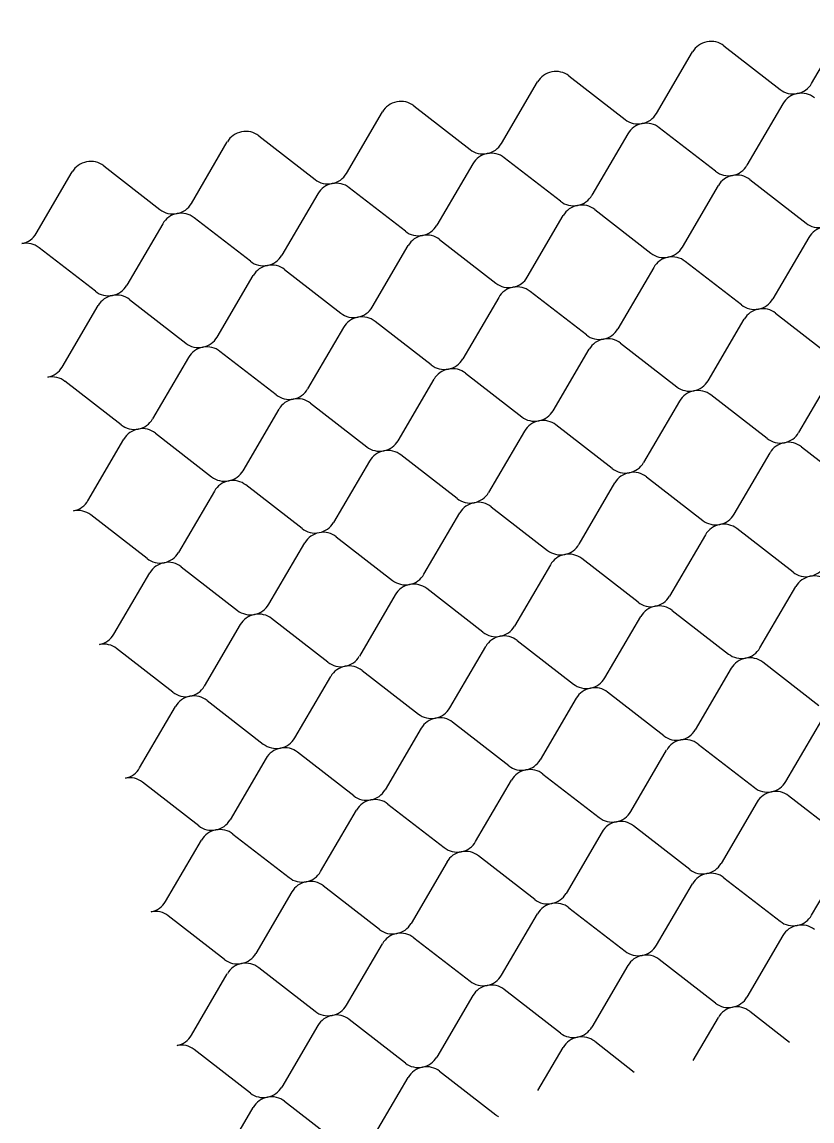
# Model space of a CAD drawing. Extents: x 638850 to 644908, y 297188 to 298900.
# Drawn here: x 644254.26 to 644289.73, y 297498.7 to 297548.03 of the extents above; entities that cross this region are included whole.
import ezdxf

# ---------------------------------------------------------------- set-up
doc = ezdxf.new("R2010")
doc.units = 0
doc.layers.add('5', color=7, linetype='Continuous')

msp = doc.modelspace()

# ---------------------------------------------------------------- linework, layer by layer
at = {"layer": '5'}
for p, q in [((644289.713, 297545.276), (644291.329, 297548.035)), ((644285.776, 297546.961), (644288.304, 297545.003)), ((644282.752, 297543.929), (644284.367, 297546.688)), ((644275.79, 297542.583), (644277.405, 297545.341)), ((644278.814, 297545.614), (644281.342, 297543.657)), ((644288.428, 297544.362), (644286.813, 297541.603)), ((644268.828, 297541.236), (644270.443, 297543.995)), ((644271.853, 297544.267), (644274.38, 297542.31)), ((644264.891, 297542.921), (644267.418, 297540.964)), ((644281.466, 297543.015), (644279.851, 297540.257)), ((644285.403, 297541.331), (644282.876, 297543.288)), ((644261.866, 297539.89), (644263.481, 297542.648)), ((644278.441, 297539.984), (644275.914, 297541.941)), ((644257.929, 297541.574), (644260.456, 297539.617)), ((644274.504, 297541.669), (644272.889, 297538.91)), ((644254.904, 297538.543), (644256.519, 297541.302)), ((644286.937, 297540.962), (644289.464, 297539.004)), ((644271.479, 297538.637), (644268.952, 297540.595)), ((644283.912, 297537.931), (644285.527, 297540.689)), ((644267.542, 297540.322), (644265.927, 297537.564)), ((644279.975, 297539.615), (644282.502, 297537.658)), ((644260.58, 297538.976), (644258.965, 297536.217)), ((644264.517, 297537.291), (644261.99, 297539.248)), ((644276.95, 297536.584), (644278.565, 297539.342)), ((644257.555, 297535.944), (644255.028, 297537.902)), ((644269.988, 297535.237), (644271.603, 297537.996)), ((644273.013, 297538.269), (644275.54, 297536.311)), ((644289.588, 297538.363), (644287.973, 297535.604)), ((644266.051, 297536.922), (644268.578, 297534.965)), ((644282.626, 297537.016), (644281.011, 297534.258)), ((644286.563, 297535.332), (644284.036, 297537.289)), ((644263.026, 297533.891), (644264.641, 297536.649)), ((644279.601, 297533.985), (644277.074, 297535.942)), ((644259.089, 297535.575), (644261.616, 297533.618)), ((644275.664, 297535.67), (644274.049, 297532.911)), ((644256.064, 297532.544), (644257.679, 297535.303)), ((644288.097, 297534.963), (644290.624, 297533.006)), ((644272.64, 297532.639), (644270.112, 297534.596)), ((644285.072, 297531.932), (644286.687, 297534.69)), ((644268.702, 297534.323), (644267.087, 297531.565)), ((644281.135, 297533.616), (644283.663, 297531.659)), ((644261.741, 297532.977), (644260.125, 297530.218)), ((644265.678, 297531.292), (644263.15, 297533.249)), ((644278.11, 297530.585), (644279.725, 297533.344)), ((644271.148, 297529.238), (644272.764, 297531.997)), ((644274.173, 297532.27), (644276.701, 297530.312)), ((644290.749, 297532.364), (644289.133, 297529.605)), ((644258.716, 297529.945), (644256.188, 297531.903)), ((644283.787, 297531.017), (644282.171, 297528.259)), ((644287.724, 297529.333), (644285.196, 297531.29)), ((644264.186, 297527.892), (644265.802, 297530.65)), ((644267.211, 297530.923), (644269.739, 297528.966)), ((644260.249, 297529.576), (644262.777, 297527.619)), ((644276.825, 297529.671), (644275.209, 297526.912)), ((644280.762, 297527.986), (644278.234, 297529.943)), ((644257.225, 297526.545), (644258.84, 297529.304)), ((644273.8, 297526.64), (644271.272, 297528.597)), ((644286.232, 297525.933), (644287.848, 297528.691)), ((644289.257, 297528.964), (644291.785, 297527.007)), ((644269.863, 297528.324), (644268.248, 297525.566)), ((644282.295, 297527.617), (644284.823, 297525.66)), ((644266.838, 297525.293), (644264.311, 297527.25)), ((644279.271, 297524.586), (644280.886, 297527.345)), ((644262.901, 297526.978), (644261.286, 297524.219)), ((644275.334, 297526.271), (644277.861, 297524.313)), ((644259.876, 297523.946), (644257.349, 297525.904)), ((644272.309, 297523.24), (644273.924, 297525.998)), ((644288.884, 297523.334), (644286.357, 297525.291)), ((644265.347, 297521.893), (644266.962, 297524.651)), ((644268.372, 297524.924), (644270.899, 297522.967)), ((644284.947, 297525.018), (644283.332, 297522.26)), ((644261.41, 297523.578), (644263.937, 297521.62)), ((644277.985, 297523.672), (644276.37, 297520.913)), ((644281.922, 297521.987), (644279.395, 297523.945)), ((644258.385, 297520.546), (644260, 297523.305)), ((644274.96, 297520.641), (644272.433, 297522.598)), ((644287.393, 297519.934), (644289.008, 297522.692)), ((644271.023, 297522.325), (644269.408, 297519.567)), ((644283.456, 297521.618), (644285.983, 297519.661)), ((644267.998, 297519.294), (644265.471, 297521.251)), ((644280.431, 297518.587), (644282.046, 297521.346)), ((644264.061, 297520.979), (644262.446, 297518.22)), ((644276.494, 297520.272), (644279.021, 297518.315)), ((644261.036, 297517.948), (644258.509, 297519.905)), ((644273.469, 297517.241), (644275.084, 297519.999)), ((644290.044, 297517.335), (644287.517, 297519.292)), ((644266.507, 297515.894), (644268.122, 297518.653)), ((644269.532, 297518.925), (644272.059, 297516.968)), ((644286.107, 297519.02), (644284.492, 297516.261)), ((644279.145, 297517.673), (644277.53, 297514.914)), ((644283.082, 297515.988), (644280.555, 297517.946)), ((644259.545, 297514.547), (644261.16, 297517.306)), ((644262.57, 297517.579), (644265.097, 297515.621)), ((644288.553, 297513.935), (644290.168, 297516.693)), ((644272.183, 297516.326), (644270.568, 297513.568)), ((644276.12, 297514.642), (644273.593, 297516.599)), ((644269.159, 297513.295), (644266.631, 297515.252)), ((644281.591, 297512.588), (644283.206, 297515.347)), ((644284.616, 297515.619), (644287.143, 297513.662)), ((644265.222, 297514.98), (644263.606, 297512.221)), ((644277.654, 297514.273), (644280.182, 297512.316)), ((644262.197, 297511.949), (644259.669, 297513.906)), ((644274.629, 297511.242), (644276.245, 297514)), ((644291.205, 297511.336), (644288.677, 297513.293)), ((644270.692, 297512.926), (644273.22, 297510.969)), ((644287.268, 297513.021), (644285.652, 297510.262)), ((644267.667, 297509.895), (644269.283, 297512.654)), ((644284.243, 297509.989), (644281.715, 297511.947)), ((644260.705, 297508.549), (644262.321, 297511.307)), ((644263.73, 297511.58), (644266.258, 297509.622)), ((644280.306, 297511.674), (644278.69, 297508.916)), ((644273.344, 297510.327), (644271.728, 297507.569)), ((644277.281, 297508.643), (644274.753, 297510.6)), ((644289.713, 297507.936), (644291.329, 297510.694)), ((644282.751, 297506.589), (644284.367, 297509.348)), ((644285.776, 297509.621), (644288.304, 297507.663)), ((644266.382, 297508.981), (644264.767, 297506.222)), ((644270.319, 297507.296), (644267.791, 297509.254)), ((644278.814, 297508.274), (644281.342, 297506.317)), ((644263.357, 297505.95), (644260.83, 297507.907)), ((644275.79, 297505.243), (644277.405, 297508.001)), ((644271.853, 297506.927), (644274.38, 297504.97)), ((644288.428, 297507.022), (644286.813, 297504.263)), ((644268.828, 297503.896), (644270.443, 297506.655)), ((644285.403, 297503.991), (644282.876, 297505.948)), ((644261.866, 297502.55), (644263.481, 297505.308)), ((644264.891, 297505.581), (644267.418, 297503.624)), ((644281.466, 297505.675), (644279.851, 297502.917)), ((644274.504, 297504.329), (644272.889, 297501.57)), ((644278.441, 297502.644), (644275.914, 297504.601)), ((644284.39, 297501.407), (644285.527, 297503.349)), ((644286.937, 297503.622), (644288.716, 297502.244)), ((644267.542, 297502.982), (644265.927, 297500.223)), ((644271.479, 297501.297), (644268.952, 297503.255)), ((644264.517, 297499.951), (644261.99, 297501.908)), ((644277.428, 297500.061), (644278.565, 297502.002)), ((644279.975, 297502.275), (644281.754, 297500.897)), ((644273.013, 297500.928), (644275.54, 297498.971)), ((644269.988, 297497.897), (644271.603, 297500.656)), ((644266.051, 297499.582), (644268.578, 297497.625)), ((644263.026, 297496.551), (644264.641, 297499.309))]:
    msp.add_line(p, q, dxfattribs=at)
for centre, start_param, end_param in [((644285.177, 297546.282), 4.712389, 5.60341), ((644285.177, 297546.282), 3.821368, 4.712389), ((644278.215, 297544.935), 4.712389, 5.60341), ((644278.215, 297544.935), 3.821368, 4.712389), ((644288.904, 297545.682), 1.570796, 2.461818), ((644288.904, 297545.682), 0.679775, 1.570796), ((644289.238, 297543.956), 4.712389, 5.60341), ((644289.238, 297543.956), 3.821368, 4.712389), ((644271.253, 297543.589), 4.712389, 5.60341), ((644271.253, 297543.589), 3.821368, 4.712389), ((644281.942, 297544.336), 1.570796, 2.461818), ((644281.942, 297544.336), 0.679775, 1.570796), ((644282.276, 297542.609), 4.712389, 5.60341), ((644282.276, 297542.609), 3.821368, 4.712389), ((644264.291, 297542.242), 4.712389, 5.60341), ((644264.291, 297542.242), 3.821368, 4.712389), ((644274.98, 297542.989), 1.570796, 2.461818), ((644274.98, 297542.989), 0.679775, 1.570796), ((644275.314, 297541.262), 4.712389, 5.60341), ((644275.314, 297541.262), 3.821368, 4.712389), ((644257.329, 297540.895), 4.712389, 5.60341), ((644257.329, 297540.895), 3.821368, 4.712389), ((644286.003, 297542.009), 0.679775, 1.570796), ((644286.003, 297542.009), 1.570796, 2.461818), ((644268.018, 297541.642), 0.679775, 1.570796), ((644268.018, 297541.642), 1.570796, 2.461818), ((644268.352, 297539.916), 3.821368, 4.712389), ((644286.337, 297540.283), 4.712389, 5.60341), ((644286.337, 297540.283), 3.821368, 4.712389), ((644268.352, 297539.916), 4.712389, 5.60341), ((644261.056, 297540.296), 1.570796, 2.461818), ((644279.041, 297540.663), 0.679775, 1.570796), ((644279.041, 297540.663), 1.570796, 2.461818), ((644279.375, 297538.936), 3.821368, 4.712389), ((644261.056, 297540.296), 0.679775, 1.570796), ((644261.39, 297538.569), 4.712389, 5.60341), ((644261.39, 297538.569), 3.821368, 4.712389), ((644279.375, 297538.936), 4.712389, 5.60341), ((644272.079, 297539.316), 1.570796, 2.461818), ((644290.064, 297539.683), 0.679775, 1.570796), ((644254.094, 297538.949), 1.570796, 2.461818), ((644272.079, 297539.316), 0.679775, 1.570796), ((644272.413, 297537.59), 4.712389, 5.60341), ((644272.413, 297537.59), 3.821368, 4.712389), ((644290.398, 297537.957), 4.712389, 5.60341), ((644254.428, 297537.223), 3.821368, 4.712389), ((644283.102, 297538.337), 1.570796, 2.461818), ((644265.117, 297537.97), 1.570796, 2.461818), ((644283.102, 297538.337), 0.679775, 1.570796), ((644283.436, 297536.61), 4.712389, 5.60341), ((644283.436, 297536.61), 3.821368, 4.712389), ((644265.117, 297537.97), 0.679775, 1.570796), ((644265.451, 297536.243), 4.712389, 5.60341), ((644265.451, 297536.243), 3.821368, 4.712389), ((644276.14, 297536.99), 1.570796, 2.461818), ((644258.155, 297536.623), 0.679775, 1.570796), ((644258.155, 297536.623), 1.570796, 2.461818), ((644276.14, 297536.99), 0.679775, 1.570796), ((644276.474, 297535.264), 4.712389, 5.60341), ((644276.474, 297535.264), 3.821368, 4.712389), ((644258.489, 297534.897), 4.712389, 5.60341), ((644258.489, 297534.897), 3.821368, 4.712389), ((644287.163, 297536.011), 1.570796, 2.461818), ((644269.178, 297535.644), 0.679775, 1.570796), ((644269.178, 297535.644), 1.570796, 2.461818), ((644287.163, 297536.011), 0.679775, 1.570796), ((644287.497, 297534.284), 4.712389, 5.60341), ((644287.497, 297534.284), 3.821368, 4.712389), ((644269.512, 297533.917), 4.712389, 5.60341), ((644269.512, 297533.917), 3.821368, 4.712389), ((644280.201, 297534.664), 0.679775, 1.570796), ((644280.201, 297534.664), 1.570796, 2.461818), ((644262.216, 297534.297), 0.679775, 1.570796), ((644262.55, 297532.57), 4.712389, 5.60341), ((644262.216, 297534.297), 1.570796, 2.461818), ((644262.55, 297532.57), 3.821368, 4.712389), ((644280.535, 297532.937), 4.712389, 5.60341), ((644280.535, 297532.937), 3.821368, 4.712389), ((644255.254, 297532.95), 1.570796, 2.461818), ((644273.239, 297533.317), 0.679775, 1.570796), ((644273.573, 297531.591), 4.712389, 5.60341), ((644273.239, 297533.317), 1.570796, 2.461818), ((644273.573, 297531.591), 3.821368, 4.712389), ((644255.588, 297531.224), 3.821368, 4.712389), ((644266.277, 297531.971), 1.570796, 2.461818), ((644284.262, 297532.338), 0.679775, 1.570796), ((644284.596, 297530.611), 4.712389, 5.60341), ((644284.262, 297532.338), 1.570796, 2.461818), ((644284.596, 297530.611), 3.821368, 4.712389), ((644266.277, 297531.971), 0.679775, 1.570796), ((644266.611, 297530.244), 4.712389, 5.60341), ((644266.611, 297530.244), 3.821368, 4.712389), ((644277.3, 297530.991), 1.570796, 2.461818), ((644259.316, 297530.624), 1.570796, 2.461818), ((644277.3, 297530.991), 0.679775, 1.570796), ((644277.634, 297529.265), 4.712389, 5.60341), ((644277.634, 297529.265), 3.821368, 4.712389), ((644259.316, 297530.624), 0.679775, 1.570796), ((644259.65, 297528.898), 4.712389, 5.60341), ((644259.65, 297528.898), 3.821368, 4.712389), ((644288.323, 297530.012), 1.570796, 2.461818), ((644270.339, 297529.645), 1.570796, 2.461818), ((644288.323, 297530.012), 0.679775, 1.570796), ((644288.657, 297528.285), 4.712389, 5.60341), ((644288.657, 297528.285), 3.821368, 4.712389), ((644270.339, 297529.645), 0.679775, 1.570796), ((644270.673, 297527.918), 4.712389, 5.60341), ((644270.673, 297527.918), 3.821368, 4.712389), ((644281.362, 297528.665), 1.570796, 2.461818), ((644263.377, 297528.298), 0.679775, 1.570796), ((644263.377, 297528.298), 1.570796, 2.461818), ((644281.362, 297528.665), 0.679775, 1.570796), ((644281.696, 297526.938), 4.712389, 5.60341), ((644281.696, 297526.938), 3.821368, 4.712389), ((644263.711, 297526.571), 4.712389, 5.60341), ((644263.711, 297526.571), 3.821368, 4.712389), ((644256.415, 297526.952), 1.570796, 2.461818), ((644274.4, 297527.318), 0.679775, 1.570796), ((644274.4, 297527.318), 1.570796, 2.461818), ((644256.749, 297525.225), 3.821368, 4.712389), ((644274.734, 297525.592), 4.712389, 5.60341), ((644274.734, 297525.592), 3.821368, 4.712389), ((644267.438, 297525.972), 1.570796, 2.461818), ((644285.423, 297526.339), 0.679775, 1.570796), ((644285.423, 297526.339), 1.570796, 2.461818), ((644267.438, 297525.972), 0.679775, 1.570796), ((644267.772, 297524.245), 4.712389, 5.60341), ((644267.772, 297524.245), 3.821368, 4.712389), ((644285.757, 297524.612), 4.712389, 5.60341), ((644285.757, 297524.612), 3.821368, 4.712389), ((644278.461, 297524.992), 1.570796, 2.461818), ((644260.476, 297524.625), 1.570796, 2.461818), ((644278.461, 297524.992), 0.679775, 1.570796), ((644278.795, 297523.266), 4.712389, 5.60341), ((644278.795, 297523.266), 3.821368, 4.712389), ((644260.476, 297524.625), 0.679775, 1.570796), ((644260.81, 297522.899), 4.712389, 5.60341), ((644260.81, 297522.899), 3.821368, 4.712389), ((644289.484, 297524.013), 1.570796, 2.461818), ((644271.499, 297523.646), 1.570796, 2.461818), ((644289.484, 297524.013), 0.679775, 1.570796), ((644289.818, 297522.286), 4.712389, 5.60341), ((644289.818, 297522.286), 3.821368, 4.712389), ((644271.499, 297523.646), 0.679775, 1.570796), ((644271.833, 297521.919), 4.712389, 5.60341), ((644271.833, 297521.919), 3.821368, 4.712389), ((644282.522, 297522.666), 1.570796, 2.461818), ((644264.537, 297522.299), 0.679775, 1.570796), ((644264.537, 297522.299), 1.570796, 2.461818), ((644282.522, 297522.666), 0.679775, 1.570796), ((644282.856, 297520.94), 4.712389, 5.60341), ((644282.856, 297520.94), 3.821368, 4.712389), ((644264.871, 297520.573), 4.712389, 5.60341), ((644264.871, 297520.573), 3.821368, 4.712389), ((644275.56, 297521.32), 0.679775, 1.570796), ((644275.56, 297521.32), 1.570796, 2.461818), ((644257.575, 297520.953), 1.570796, 2.461818), ((644257.909, 297519.226), 3.821368, 4.712389), ((644275.894, 297519.593), 4.712389, 5.60341), ((644275.894, 297519.593), 3.821368, 4.712389), ((644286.583, 297520.34), 0.679775, 1.570796), ((644286.583, 297520.34), 1.570796, 2.461818), ((644268.598, 297519.973), 0.679775, 1.570796), ((644268.598, 297519.973), 1.570796, 2.461818), ((644268.932, 297518.246), 3.821368, 4.712389), ((644286.917, 297518.613), 4.712389, 5.60341), ((644286.917, 297518.613), 3.821368, 4.712389), ((644268.932, 297518.246), 4.712389, 5.60341), ((644261.636, 297518.626), 1.570796, 2.461818), ((644279.621, 297518.993), 0.679775, 1.570796), ((644279.621, 297518.993), 1.570796, 2.461818), ((644279.955, 297517.267), 3.821368, 4.712389), ((644261.636, 297518.626), 0.679775, 1.570796), ((644261.97, 297516.9), 4.712389, 5.60341), ((644261.97, 297516.9), 3.821368, 4.712389), ((644279.955, 297517.267), 4.712389, 5.60341), ((644272.659, 297517.647), 1.570796, 2.461818), ((644272.659, 297517.647), 0.679775, 1.570796), ((644272.993, 297515.92), 4.712389, 5.60341), ((644272.993, 297515.92), 3.821368, 4.712389), ((644283.682, 297516.667), 1.570796, 2.461818), ((644265.697, 297516.3), 1.570796, 2.461818), ((644283.682, 297516.667), 0.679775, 1.570796), ((644284.016, 297514.941), 4.712389, 5.60341), ((644284.016, 297514.941), 3.821368, 4.712389), ((644265.697, 297516.3), 0.679775, 1.570796), ((644266.031, 297514.574), 4.712389, 5.60341), ((644266.031, 297514.574), 3.821368, 4.712389), ((644276.72, 297515.321), 1.570796, 2.461818), ((644258.735, 297514.954), 1.570796, 2.461818), ((644276.72, 297515.321), 0.679775, 1.570796), ((644277.054, 297513.594), 4.712389, 5.60341), ((644277.054, 297513.594), 3.821368, 4.712389), ((644259.069, 297513.227), 3.821368, 4.712389), ((644287.743, 297514.341), 1.570796, 2.461818), ((644269.758, 297513.974), 0.679775, 1.570796), ((644269.758, 297513.974), 1.570796, 2.461818), ((644287.743, 297514.341), 0.679775, 1.570796), ((644288.077, 297512.614), 4.712389, 5.60341), ((644288.077, 297512.614), 3.821368, 4.712389), ((644270.092, 297512.247), 4.712389, 5.60341), ((644270.092, 297512.247), 3.821368, 4.712389), ((644262.797, 297512.627), 1.570796, 2.461818), ((644280.781, 297512.994), 0.679775, 1.570796), ((644280.781, 297512.994), 1.570796, 2.461818), ((644262.797, 297512.627), 0.679775, 1.570796), ((644263.13, 297510.901), 4.712389, 5.60341), ((644263.13, 297510.901), 3.821368, 4.712389), ((644281.115, 297511.268), 4.712389, 5.60341), ((644281.115, 297511.268), 3.821368, 4.712389), ((644273.82, 297511.648), 1.570796, 2.461818), ((644273.82, 297511.648), 0.679775, 1.570796), ((644274.153, 297509.921), 4.712389, 5.60341), ((644274.153, 297509.921), 3.821368, 4.712389), ((644284.843, 297510.668), 1.570796, 2.461818), ((644266.858, 297510.301), 1.570796, 2.461818), ((644284.843, 297510.668), 0.679775, 1.570796), ((644285.176, 297508.942), 4.712389, 5.60341), ((644285.176, 297508.942), 3.821368, 4.712389), ((644266.858, 297510.301), 0.679775, 1.570796), ((644267.192, 297508.575), 4.712389, 5.60341), ((644267.192, 297508.575), 3.821368, 4.712389), ((644277.881, 297509.322), 1.570796, 2.461818), ((644259.896, 297508.955), 1.570796, 2.461818), ((644277.881, 297509.322), 0.679775, 1.570796), ((644278.215, 297507.595), 4.712389, 5.60341), ((644278.215, 297507.595), 3.821368, 4.712389), ((644260.23, 297507.228), 3.821368, 4.712389), ((644288.904, 297508.342), 1.570796, 2.461818), ((644270.919, 297507.975), 0.679775, 1.570796), ((644270.919, 297507.975), 1.570796, 2.461818), ((644288.904, 297508.342), 0.679775, 1.570796), ((644289.238, 297506.616), 4.712389, 5.60341), ((644289.238, 297506.616), 3.821368, 4.712389), ((644271.253, 297506.249), 4.712389, 5.60341), ((644271.253, 297506.249), 3.821368, 4.712389), ((644281.942, 297506.996), 0.679775, 1.570796), ((644281.942, 297506.996), 1.570796, 2.461818), ((644263.957, 297506.629), 0.679775, 1.570796), ((644263.957, 297506.629), 1.570796, 2.461818), ((644264.291, 297504.902), 3.821368, 4.712389), ((644282.276, 297505.269), 4.712389, 5.60341), ((644282.276, 297505.269), 3.821368, 4.712389), ((644264.291, 297504.902), 4.712389, 5.60341), ((644274.98, 297505.649), 0.679775, 1.570796), ((644274.98, 297505.649), 1.570796, 2.461818), ((644275.314, 297503.922), 3.821368, 4.712389), ((644275.314, 297503.922), 4.712389, 5.60341), ((644268.018, 297504.302), 1.570796, 2.461818), ((644286.003, 297504.669), 0.679775, 1.570796), ((644286.003, 297504.669), 1.570796, 2.461818), ((644286.337, 297502.943), 3.821368, 4.712389), ((644268.018, 297504.302), 0.679775, 1.570796), ((644268.352, 297502.576), 4.712389, 5.60341), ((644268.352, 297502.576), 3.821368, 4.712389), ((644286.337, 297502.943), 4.712389, 5.60341), ((644279.041, 297503.323), 1.570796, 2.461818), ((644261.056, 297502.956), 1.570796, 2.461818), ((644279.041, 297503.323), 0.679775, 1.570796), ((644279.375, 297501.596), 4.712389, 5.60341), ((644279.375, 297501.596), 3.821368, 4.712389), ((644261.39, 297501.229), 3.821368, 4.712389), ((644272.079, 297501.976), 1.570796, 2.461818), ((644272.079, 297501.976), 0.679775, 1.570796), ((644272.413, 297500.25), 4.712389, 5.60341), ((644272.413, 297500.25), 3.821368, 4.712389), ((644265.117, 297500.63), 0.679775, 1.570796), ((644265.117, 297500.63), 1.570796, 2.461818), ((644265.451, 297498.903), 4.712389, 5.60341), ((644265.451, 297498.903), 3.821368, 4.712389), ((644276.14, 297499.65), 0.679775, 0.838263)]:
    msp.add_ellipse(centre, major_axis=(-0.906, -0.175), ratio=0.952381, start_param=start_param, end_param=end_param, dxfattribs=at)

doc.saveas('drawing.dxf')
